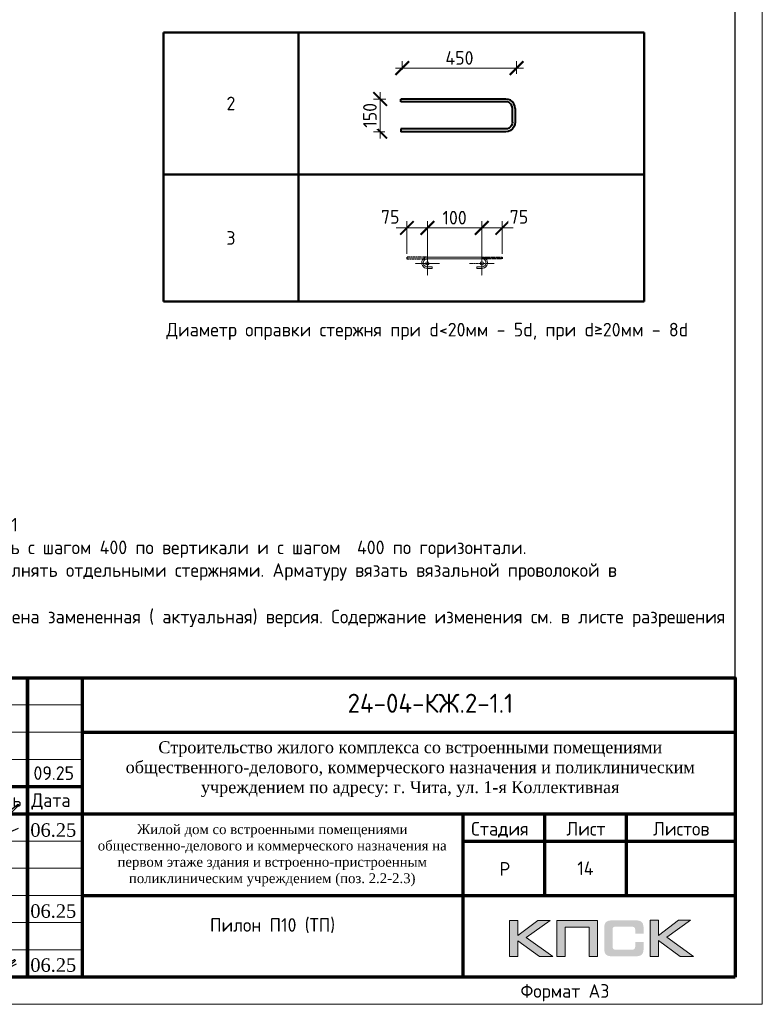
# Model space of a CAD drawing. Header units: millimetres. Extents: x 376598 to 1249954, y -318491 to -22134.
# Tile 337 of 444: x 961326 to 974973, y -318491 to -300401. Entities that reach past the tile are written whole.
import ezdxf
from ezdxf.enums import TextEntityAlignment as Align

# ---------------------------------------------------------------- set-up
doc = ezdxf.new("R2010")
doc.units = ezdxf.units.MM
doc.linetypes.add('CENTER2', pattern=[28.575, 19.05, -3.175, 3.175, -3.175])
doc.linetypes.add('GOST2.303 4', pattern=[7, 5, -2, 0])
for name, color, linetype in [('PDF _S_NET_PROFILE_AXIS', 7, 'Continuous'), ('PDF7_Text', 7, 'Continuous'), ('PDF8_Text', 7, 'Continuous'), ('Рамка печать', 7, 'Continuous'), ('ТОЛСТЫЕ_ОСНОВНЫЕ', 6, 'Continuous')]:
    doc.layers.add(name, color=color, linetype=linetype)
for name, color, linetype, lineweight in [('Арм_хомуты', 133, 'Continuous', 18), ('Арм_шпильки', 143, 'Continuous', 18), ('Выноски', 20, 'Continuous', 20), ('Каркасы ригель', 3, 'Continuous', 0), ('Осевая', 10, 'CENTER2', 20), ('подоснова', 151, 'Continuous', 5), ('поз.', 2, 'Continuous', 25), ('размер', 1, 'Continuous', 25), ('РАЗМЕРЫ', 1, 'Continuous', 9), ('Рамка', 7, 'Continuous', 70), ('Текст', 7, 'Continuous', 25), ('ТОНКИЕ', 7, 'Continuous', 9)]:
    doc.layers.add(name, color=color, linetype=linetype, lineweight=lineweight)
doc.styles.add('GOST 2.304', font='CS_Gost2304.shx')
doc.styles.add('GOST-2.304_Type-B', font='GOST_Common.ttf')
doc.styles.add('PDF Times New Roman', font='times.ttf')
doc.styles.add('style1', font='GOST_Common.ttf', dxfattribs={"height": 500})
doc.styles.add('ГОСТ', font='GOST_Common.ttf')
doc.dimstyles.new('мой', dxfattribs={"dimscale": 100, "dimtxt": 2.5, "dimasz": 2.5, "dimexe": 1.25, "dimexo": 0.625, "dimtad": 1, "dimdec": 0, "dimtxsty": 'GOST-2.304_Type-B', "dimblk": 'ARCHTICK', "dimcen": 2.5, "dimdle": 2, "dimaunit": 1, "dimadec": 1, "dimazin": 2, "dimtfac": 1, "dimtdec": 0, "dimtmove": 1, "dimatfit": 3, "dimfxl": 1, "dimtfill": 1, "dimlwd": -1, "dimlwe": -1, "dimarcsym": 0})
doc.dimstyles.new('мой 25', dxfattribs={"dimscale": 100, "dimtxt": 2.5, "dimasz": 2.5, "dimexe": 1.25, "dimexo": 0.625, "dimtad": 1, "dimdec": 0, "dimlfac": 0.5, "dimtxsty": 'GOST-2.304_Type-B', "dimblk": 'ARCHTICK', "dimcen": 2.5, "dimdle": 1.25, "dimaunit": 1, "dimadec": 1, "dimazin": 2, "dimtfac": 1, "dimtdec": 0, "dimtmove": 1, "dimatfit": 3, "dimfxl": 6, "dimfxlon": 1, "dimtfill": 1, "dimlwd": -1, "dimlwe": -1, "dimarcsym": 0})

# ---------------------------------------------------------------- blocks, each defined once
blk = doc.blocks.new('*T855')
at = {"layer": 'Выноски', "color": 0, "linetype": 'ByBlock', "lineweight": 50, "transparency": 16777216}
for p, q in [((0, 0), (8834, 0)), ((0, 0), (0, -4943)), ((2484, 0), (2484, -4943)), ((8834, 0), (8834, -4943)), ((0, -2606), (8834, -2606)), ((0, -4943), (8834, -4943))]:
    blk.add_line(p, q, dxfattribs=at)
at = {"layer": 'Выноски', "color": 0, "transparency": 16777216, "char_height": 250, "width": 2183.67, "attachment_point": 5, "style": 'GOST-2.304_Type-B'}
for s, insert in [('2', (1242, -1303)), ('3', (1242, -3774))]:
    blk.add_mtext(s, dxfattribs=dict(at, insert=insert))
blk = doc.blocks.new('*U56')
at = {"layer": 'ТОЛСТЫЕ_ОСНОВНЫЕ', "color": 6}
blk.add_lwpolyline([(20, 5), (415, 5), (415, 292), (20, 292)], close=True, dxfattribs=at)
at = {"layer": 'ТОНКИЕ'}
blk.add_lwpolyline([(0, 0), (420, 0), (420, 297), (0, 297)], close=True, dxfattribs=at)
at = {"layer": 'Текст', "style": 'style1'}
blk.add_text('Формат А3', height=2.5, dxfattribs=at).set_placement((375.57, 1.2))
blk = doc.blocks.new('11')
at = {"layer": 'Выноски'}
for p, q in [((47962, 66737), (47989, 66781)), ((47989, 66781), (48016, 66806)), ((48016, 66806), (48038, 66823)), ((48038, 66823), (48060, 66786)), ((48060, 66786), (48058, 66769)), ((47885, 66608), (47944, 66700)), ((47944, 66700), (47962, 66737))]:
    blk.add_line(p, q, dxfattribs=at)
blk.add_lwpolyline([(47863, 66761), (47937, 66865), (47843, 66458), (47885, 66564), (47905, 66616), (47954, 66628), (47979, 66606), (47957, 66539), (47937, 66487), (47947, 66458), (47991, 66470), (48051, 66611), (48041, 66569), (48023, 66505), (48023, 66448), (48065, 66448), (48090, 66529), (48110, 66608), (48043, 66369), (47972, 66275), (47954, 66344), (47991, 66389), (48078, 66431), (48142, 66470), (48154, 66441), (48204, 66512), (48246, 66606), (48209, 66455), (48204, 66418), (48295, 66574), (48265, 66463), (48265, 66455), (48312, 66453), (48342, 66529), (48347, 66584), (48337, 66465), (48349, 66453), (48401, 66569), (48443, 66616), (48461, 66678), (48466, 66727), (48436, 66811), (48399, 66754), (48399, 66618), (48389, 66549), (48374, 66507), (48416, 66564), (48441, 66576), (48451, 66524), (48433, 66482), (48419, 66453), (48424, 66428), (48458, 66421)], dxfattribs=at)
blk = doc.blocks.new('яяя')
at = {"lineweight": 30}
for points in [[(345424, 110432), (345425, 110410), (345424, 110397), (345417, 110379), (345406, 110350), (345390, 110319), (345357, 110275), (345310, 110221), (345265, 110176), (345198, 110110), (345161, 110077), (345133, 110066), (345116, 110066), (345102, 110075), (345090, 110091), (345082, 110115), (345074, 110146), (345066, 110182), (345064, 110206), (345067, 110234), (345077, 110278), (345095, 110320), (345114, 110361), (345134, 110395), (345159, 110428), (345195, 110469), (345228, 110506), (345284, 110560), (345331, 110595), (345379, 110625), (345435, 110648), (345486, 110670), (345532, 110686), (345573, 110696), (345605, 110698), (345621, 110695), (345635, 110687), (345648, 110671), (345656, 110649), (345659, 110625), (345659, 110583), (345656, 110553), (345647, 110523), (345635, 110489), (345387, 110033), (345349, 109985), (345311, 109948), (345247, 109889), (345209, 109858), (345192, 109844), (345180, 109837), (345157, 109833), (345150, 109835), (345140, 109842), (345135, 109856), (345138, 109881), (345148, 109892), (345183, 109930), (345267, 110024), (345343, 110105), (345455, 110213), (345617, 110343), (345775, 110456), (345811, 110526), (345838, 110607), (345890, 110740), (345902, 110771), (345698, 110295), (345672, 110226), (345626, 110132), (345572, 110032), (345518, 109953), (345481, 109918), (345497, 110001), (345567, 110147), (345655, 110301), (345760, 110442)], [(345481, 109918), (345476, 109896), (345475, 109874), (345485, 109861), (345506, 109866), (345539, 109891), (345632, 109983), (345968, 110450), (346022, 110527), (346029, 110560), (346027, 110579), (346026, 110590), (346010, 110605), (345993, 110609), (345975, 110601), (345962, 110584), (345954, 110562), (345857, 110421), (345783, 110292), (345741, 110183), (345701, 110079), (345665, 109985), (345660, 109952), (345666, 109929), (345669, 109915), (345682, 109910), (345702, 109914), (345735, 109941), (345846, 110007), (346065, 110160), (346075, 110193), (346070, 110217), (346066, 110236), (346052, 110241), (346030, 110241), (346007, 110228), (345978, 110203), (345960, 110164), (345892, 110010), (345895, 109986), (345904, 109966), (345925, 109964), (345969, 109968), (346045, 110000), (346218, 110114), (346261, 110154), (346280, 110184), (346282, 110210), (346278, 110225), (346263, 110229), (346241, 110222), (346220, 110198), (346162, 110049), (345989, 109904), (345932, 109849), (345906, 109805), (345891, 109739), (345890, 109690), (345899, 109652), (345924, 109647), (345956, 109655), (345980, 109674), (346058, 109838), (346158, 110046), (346261, 110098), (346314, 110120), (346292, 110079), (346269, 110036), (346261, 110008), (346267, 109998), (346293, 109998), (346363, 110039), (346445, 110095), (346421, 110068), (346414, 110040), (346407, 110011), (346416, 109990), (346466, 109972), (346509, 109977), (346574, 109984), (347172, 110293)], [(346586, 109971), (346543, 109917), (346509, 109873), (346489, 109825), (346475, 109767), (346472, 109710), (346478, 109675), (346485, 109641), (346501, 109621), (346517, 109602), (346542, 109589), (346568, 109592), (346605, 109620), (346680, 109731), (346736, 109842), (346865, 110115), (346962, 110290), (346969, 110318), (346979, 110360), (347013, 110403), (347056, 110434), (347091, 110450), (347109, 110450), (347121, 110434), (347115, 110405), (347072, 110355), (347012, 110307), (346924, 110222)]]:
    blk.add_lwpolyline(points, dxfattribs=at)
blk = doc.blocks.new('штамп кж1.1')
at = {"layer": 'Рамка печать', "lineweight": 20}
h = blk.add_hatch(color=0, dxfattribs=at)
h.paths.add_polyline_path([(419458, -85094), (419234, -85094), (418867, -85370), (418867, -85094), (418712, -85094), (418712, -85757), (418867, -85757), (418867, -85466), (419264, -85757), (419512, -85757), (419019, -85406)])
h.paths.add_polyline_path([(419737, -85219), (420175, -85219), (420175, -85757), (420329, -85757), (420329, -85094), (420165, -85094), (419583, -85094), (419583, -85251), (419583, -85757), (419737, -85757)])
h.paths.add_polyline_path([(421451, -85091), (421295, -85091), (421295, -85754), (421451, -85754), (421451, -85462), (421847, -85754), (422095, -85754), (421602, -85403), (422041, -85091), (421818, -85091), (421451, -85367)])
blk.add_hatch(color=204, dxfattribs=at).paths.add_polyline_path([(421166, -85165), (421164, -85157), (421161, -85151), (421158, -85145), (421154, -85139), (421151, -85134), (421147, -85129), (421143, -85124), (421139, -85120), (421133, -85117), (421128, -85113), (421122, -85109), (421115, -85107), (421108, -85104), (421100, -85101), (421093, -85099), (421075, -85096), (421056, -85093), (421035, -85092), (421012, -85091), (420617, -85091), (420594, -85092), (420573, -85093), (420553, -85096), (420536, -85099), (420528, -85102), (420521, -85104), (420514, -85107), (420508, -85110), (420502, -85113), (420496, -85117), (420491, -85120), (420486, -85124), (420482, -85129), (420478, -85134), (420474, -85139), (420471, -85145), (420468, -85151), (420466, -85158), (420463, -85165), (420461, -85172), (420457, -85188), (420455, -85206), (420453, -85226), (420453, -85248), (420453, -85596), (420453, -85618), (420455, -85638), (420457, -85656), (420461, -85673), (420463, -85680), (420466, -85687), (420468, -85694), (420471, -85700), (420474, -85705), (420478, -85711), (420482, -85716), (420486, -85720), (420491, -85725), (420496, -85728), (420502, -85731), (420508, -85735), (420514, -85738), (420521, -85740), (420528, -85743), (420536, -85745), (420553, -85749), (420573, -85751), (420594, -85753), (420617, -85754), (421012, -85754), (421035, -85753), (421056, -85752), (421075, -85749), (421092, -85746), (421100, -85743), (421108, -85741), (421115, -85738), (421122, -85735), (421128, -85732), (421133, -85728), (421139, -85725), (421143, -85720), (421147, -85716), (421151, -85711), (421154, -85706), (421158, -85700), (421161, -85694), (421164, -85688), (421166, -85680), (421169, -85673), (421172, -85656), (421175, -85639), (421176, -85618), (421177, -85596), (421177, -85487), (421022, -85487), (421022, -85576), (421022, -85582), (421021, -85588), (421020, -85594), (421019, -85599), (421017, -85604), (421015, -85608), (421012, -85612), (421008, -85616), (421005, -85619), (421001, -85622), (420996, -85624), (420991, -85626), (420987, -85627), (420981, -85628), (420974, -85628), (420968, -85629), (420649, -85629), (420644, -85628), (420639, -85628), (420635, -85626), (420631, -85624), (420627, -85621), (420624, -85618), (420620, -85615), (420617, -85611), (420615, -85607), (420613, -85603), (420611, -85598), (420609, -85593), (420607, -85584), (420607, -85574), (420607, -85256), (420607, -85250), (420607, -85245), (420609, -85240), (420610, -85235), (420611, -85231), (420613, -85228), (420616, -85225), (420619, -85221), (420622, -85218), (420626, -85216), (420630, -85214), (420634, -85212), (420639, -85211), (420643, -85210), (420649, -85210), (420654, -85210), (420968, -85210), (420974, -85210), (420981, -85210), (420986, -85212), (420991, -85213), (420996, -85215), (421000, -85217), (421004, -85220), (421008, -85223), (421011, -85227), (421014, -85231), (421017, -85235), (421019, -85240), (421020, -85245), (421021, -85250), (421022, -85257), (421022, -85263), (421022, -85336), (421177, -85336), (421177, -85248), (421176, -85226), (421175, -85206), (421172, -85188), (421168, -85172)])
at = {"layer": 'PDF _S_NET_PROFILE_AXIS', "lineweight": 30, "elevation": 0}
blk.add_lwpolyline([(409123, -83320), (409140, -83299), (409161, -83282), (409174, -83265), (409208, -83231), (409216, -83227), (409221, -83219), (409229, -83214), (409238, -83206), (409259, -83189), (409276, -83176), (409288, -83172), (409297, -83172), (409297, -83176), (409293, -83185), (409280, -83198), (409191, -83274), (409174, -83282), (409157, -83299), (409106, -83329), (409085, -83341), (409060, -83358), (409055, -83363), (409051, -83363), (409060, -83358), (409072, -83350), (409077, -83350), (409081, -83346), (409077, -83350), (409072, -83354), (409064, -83358), (409047, -83371), (409030, -83380), (409013, -83397), (408971, -83426), (408933, -83460), (408890, -83502), (408878, -83515), (408873, -83524), (408865, -83528), (408857, -83540), (408840, -83562), (408827, -83583), (408818, -83600), (408797, -83625), (408772, -83646), (408717, -83701), (408683, -83727), (408666, -83735), (408653, -83744), (408628, -83752), (408603, -83752), (408594, -83744), (408590, -83731), (408586, -83706), (408586, -83680), (408590, -83667), (408598, -83655), (408611, -83642), (408636, -83629), (408645, -83621), (408662, -83612), (408683, -83600), (408696, -83595), (408708, -83583), (408725, -83574), (408742, -83562), (408785, -83536), (408831, -83507), (408873, -83481), (408912, -83456), (408928, -83443), (408941, -83435), (408954, -83430), (408962, -83422), (408962, -83426), (408954, -83430), (408950, -83435), (408937, -83443), (408920, -83456), (408882, -83477), (408797, -83532), (408755, -83557), (408721, -83574), (408708, -83583), (408696, -83587), (408687, -83591), (408679, -83591), (408666, -83595), (408658, -83591), (408653, -83587), (408653, -83570), (408658, -83557), (408658, -83545), (408662, -83528), (408674, -83502), (408691, -83477), (408700, -83468), (408704, -83460), (408717, -83456), (408751, -83439), (408763, -83439), (408772, -83435), (408785, -83430), (408848, -83418), (408873, -83405), (408895, -83397), (408933, -83380), (408954, -83371), (408975, -83358), (408992, -83346), (409005, -83333), (409039, -83308), (409064, -83295), (409077, -83286), (409094, -83274), (409127, -83244), (409144, -83231), (409153, -83223), (409157, -83223), (409149, -83240), (409123, -83265), (409111, -83274), (409077, -83299), (409064, -83308), (409051, -83320), (409026, -83350), (409013, -83363), (409009, -83371), (408992, -83392), (408979, -83401), (408967, -83418), (408962, -83422), (408962, -83426), (408958, -83430), (408950, -83435), (408937, -83447), (408916, -83473), (408903, -83485), (408890, -83502), (408882, -83515), (408873, -83524), (408869, -83528), (408873, -83524), (408878, -83524), (408873, -83528), (408865, -83549), (408857, -83553), (408852, -83562), (408848, -83566), (408823, -83617), (408823, -83629), (408818, -83638), (408823, -83642), (408827, -83642), (408840, -83629), (408852, -83621), (408907, -83566), (408941, -83540), (408954, -83528), (408967, -83524), (408971, -83515), (408984, -83502), (408988, -83494), (408996, -83494), (408996, -83498), (408979, -83515), (408962, -83536), (408937, -83557), (408924, -83566), (408912, -83579), (408907, -83579), (408899, -83583), (408895, -83591), (408895, -83612), (408899, -83617), (408907, -83617), (408920, -83608), (408937, -83591), (408945, -83579), (408954, -83570), (408979, -83540), (408996, -83524), (409005, -83511), (409017, -83507), (409022, -83502), (409026, -83502), (409013, -83515), (409005, -83528), (408992, -83536), (408971, -83562), (408954, -83583), (408945, -83591), (408941, -83600), (408937, -83612), (408937, -83625), (408941, -83629), (408954, -83634), (408958, -83629), (408967, -83612), (408979, -83600), (409000, -83583), (409009, -83574), (409022, -83574), (409026, -83583), (409026, -83608), (409030, -83608), (409039, -83604), (409051, -83595), (409077, -83570), (409085, -83557), (409089, -83553), (409089, -83549), (409085, -83549), (409081, -83553), (409072, -83557), (409047, -83574), (409017, -83595), (408979, -83621), (408971, -83625), (408958, -83629), (408950, -83638), (408933, -83663), (408924, -83684), (408903, -83722), (408886, -83765), (408865, -83811), (408848, -83862), (408840, -83883), (408827, -83909), (408827, -83921), (408831, -83921), (408835, -83917), (408840, -83909), (408848, -83896), (408852, -83888), (408861, -83875), (408886, -83841), (408903, -83816), (408924, -83782), (408954, -83748), (408984, -83706), (409043, -83625), (409077, -83583), (409106, -83545), (409132, -83511), (409157, -83481), (409174, -83456), (409195, -83430), (409229, -83388), (409263, -83350), (409305, -83308), (409394, -83214), (409441, -83172), (409479, -83130), (409517, -83092), (409551, -83062), (409580, -83037), (409606, -83016), (409627, -82999), (409644, -82986), (409657, -82977), (409665, -82969), (409674, -82969), (409674, -82965), (409682, -82960), (409682, -82982), (409674, -82994), (409665, -83003), (409661, -83011), (409563, -83109), (409538, -83138), (409504, -83168), (409318, -83354), (409242, -83422), (409187, -83477), (409178, -83490), (409170, -83498), (409161, -83502), (409157, -83507), (409157, -83511), (409161, -83511), (409170, -83507), (409182, -83494), (409212, -83477), (409225, -83464), (409238, -83460), (409246, -83452), (409263, -83443), (409276, -83443), (409276, -83452), (409267, -83468), (409259, -83481), (409242, -83502), (409238, -83515), (409233, -83524), (409229, -83528), (409229, -83532), (409238, -83540), (409242, -83536), (409246, -83536), (409254, -83532), (409267, -83524), (409318, -83485), (409356, -83460), (409381, -83452), (409386, -83452), (409390, -83456), (409390, -83494), (409394, -83507), (409398, -83515), (409407, -83519), (409415, -83515), (409424, -83515), (409449, -83507), (409492, -83490), (409521, -83477), (409551, -83460), (409593, -83443), (409635, -83422), (409690, -83397)], dxfattribs=at)
at = {"layer": 'Рамка', "color": 7}
for p, q in [((405358, -83134), (405358, -80634)), ((407358, -83134), (407358, -80634)), ((410858, -81634), (422858, -81634)), ((404358, -82634), (410858, -82634)), ((404358, -83134), (422858, -83134)), ((419358, -83134), (419358, -84634)), ((420858, -83134), (420858, -84634)), ((417858, -83634), (422858, -83634)), ((417858, -83634), (422858, -83634)), ((410858, -84634), (422858, -84634))]:
    blk.add_line(p, q, dxfattribs=at)
at = {"layer": 'Рамка'}
for p, q in [((406358, -86134), (406358, -80634)), ((408358, -86134), (408358, -80634)), ((408358, -80634), (408358, -86134)), ((409858, -80634), (409858, -86134)), ((409858, -86134), (409858, -80634)), ((410858, -80634), (410858, -86134)), ((417858, -83134), (417858, -86134))]:
    blk.add_line(p, q, dxfattribs=at)
at = {"layer": 'Рамка', "color": 7, "lineweight": 15}
for p, q in [((404358, -81134), (410858, -81134)), ((404358, -81634), (410858, -81634)), ((404358, -82134), (410858, -82134)), ((404358, -83634), (410858, -83634)), ((404358, -84134), (410858, -84134)), ((404358, -84634), (410858, -84634)), ((404358, -85134), (410858, -85134)), ((404358, -85634), (410858, -85634))]:
    blk.add_line(p, q, dxfattribs=at)
at = {"layer": 'Рамка'}
blk.add_lwpolyline([(422858, -86134), (404358, -86134), (404358, -80634), (422858, -80634)], close=True, dxfattribs=at)
at = {"layer": 'Рамка печать', "color": 0, "lineweight": 20}
for points in [[(418712, -85757), (418712, -85094), (418867, -85094), (418867, -85370), (419234, -85094), (419458, -85094), (419019, -85406), (419512, -85757), (419264, -85757), (418867, -85466), (418867, -85757), (418712, -85757)], [(419737, -85757), (419737, -85219), (420175, -85219), (420175, -85757), (420329, -85757), (420329, -85094), (420165, -85094), (419583, -85094), (419583, -85251), (419583, -85757), (419737, -85757)], [(421295, -85754), (421295, -85091), (421451, -85091), (421451, -85367), (421818, -85091), (422041, -85091), (421602, -85403), (422095, -85754), (421847, -85754), (421451, -85462), (421451, -85754), (421295, -85754)]]:
    blk.add_lwpolyline(points, close=True, dxfattribs=at)
at = {"color": 2, "lineweight": 60, "xscale": 0.5, "yscale": 0.5, "zscale": 0.5}
blk.add_blockref('яяя', (236070, -141038), dxfattribs=at)
at = {"layer": 'Выноски', "color": 0}
blk.add_blockref('11', (360773, -151499), dxfattribs=at)
at = {"layer": 'PDF7_Text', "char_height": 248, "attachment_point": 7, "style": 'PDF Times New Roman'}
for s, insert in [('Патрушев', (406387, -83634)), ('06.25', (409908, -83561)), ('06.25', (409908, -85050)), ('Жукова', (406466, -86056)), ('06.25', (409908, -86042))]:
    blk.add_mtext(s, dxfattribs=dict(at, insert=insert))
at = {"layer": 'PDF7_Text', "insert": (410912, -84467), "char_height": 180, "width": 6881.02, "attachment_point": 7, "style": 'PDF Times New Roman'}
blk.add_mtext('\\pxqc;Жилой дом со встроенными помещениями общественно-делового и коммерческого назначения на первом этаже здания и встроенно-пристроенным поликлиническим учреждением (поз. 2.2-2.3)', dxfattribs=at)
at = {"layer": 'PDF7_Text', "insert": (406426, -85084), "char_height": 247.95, "attachment_point": 7, "style": 'PDF Times New Roman'}
blk.add_mtext_dynamic_manual_height_columns('{\\C256;Куликов}', width=2000, gutter_width=1250, heights=[0], dxfattribs=at)
at = {"layer": 'PDF8_Text', "char_height": 248, "attachment_point": 7, "style": 'PDF Times New Roman'}
for s, insert in [('ГИП', (404451, -83561)), ('Исполнит.', (404432, -85007)), ('Н.контр.', (404445, -86056))]:
    blk.add_mtext(s, dxfattribs=dict(at, insert=insert))
at = {"layer": 'Текст', "color": 7, "style": 'ГОСТ'}
blk.add_text('24-04-КЖ.2-1.1', height=350, dxfattribs=at).set_placement((417259, -81103), align=Align.MIDDLE_CENTER)
for s, p in [('Изм.', (404522, -82993)), ('Лист', (406493, -82996)), ('N док.', (407423, -82993)), ('Подпись', (408507, -83008)), ('Дата', (409929, -83008)), ('Стадия', (418009, -83534)), ('Лист', (419758, -83534)), ('Листов', (421350, -83534)), ('Р', (418530, -84272))]:
    blk.add_text(s, height=250, dxfattribs=at).set_placement(p)
at = {"layer": 'Текст', "color": 7, "style": 'ГОСТ', "width": 0.9}
blk.add_text('Кол.уч.', height=250, dxfattribs=at).set_placement((405423, -82992))
at = {"layer": 'Текст', "color": 7, "insert": (411117, -81801), "char_height": 220, "attachment_point": 1, "style": 'ГОСТ'}
blk.add_mtext_dynamic_manual_height_columns('\\pxqc;{\\fTimes New Roman|b0|i0|c204|p18;\\C256;Строительство жилого комплекса со встроенными помещениями общественного-делового, коммерческого назначения и поликлиническим учреждением по адресу: г. Чита, ул. 1-я Коллективная}', width=11543.07, gutter_width=12.5, heights=[0], dxfattribs=at)
blk = doc.blocks.new('*T856')
at = {"layer": 'Каркасы ригель', "color": 0, "linetype": 'ByBlock', "lineweight": -2, "transparency": 16777216}
for p, q in [((0, 0), (1500, 0)), ((0, -1000), (1500, -1000))]:
    blk.add_line(p, q, dxfattribs=at)
at = {"layer": 'Каркасы ригель', "color": 0, "linetype": 'ByBlock', "lineweight": 50, "transparency": 16777216}
for p, q in [((0, 0), (0, -1000)), ((1500, 0), (1500, -1000))]:
    blk.add_line(p, q, dxfattribs=at)
at = {"layer": 'Каркасы ригель', "color": 0, "linetype": 'Continuous', "lineweight": 0, "transparency": 16777216, "insert": (750, -500), "char_height": 250, "width": 1000, "attachment_point": 5, "style": 'ГОСТ'}
blk.add_mtext('14', dxfattribs=at)
blk = doc.blocks.new('*U25')
for p, q in [((-8, 0), (-7, 7.2)), ((-7, -7.2), (-8, 0)), ((-7, 7.2), (-4.2, 14)), ((-4.2, 14), (0.2, 19.8)), ((0.2, 19.8), (6, 24.2)), ((6, 24.2), (12.8, 27)), ((12.8, 27), (20, 28)), ((44, 28), (20, 28)), ((20, 20), (44, 20)), ((44, 20), (44, 28)), ((262.7, 28), (286.7, 28)), ((262.7, 20), (262.7, 28)), ((286.7, 20), (262.7, 20)), ((293.9, 27), (286.7, 28)), ((300.7, 24.2), (293.9, 27)), ((306.5, 19.8), (300.7, 24.2)), ((310.9, 14), (306.5, 19.8)), ((313.7, 7.2), (310.9, 14)), ((314.7, 0), (313.7, 7.2)), ((-4.2, -14), (-7, -7.2)), ((0.2, -19.8), (-4.2, -14)), ((6, -24.2), (0.2, -19.8)), ((12.8, -27), (6, -24.2)), ((20, -28), (12.8, -27)), ((20, -28), (286.7, -28)), ((286.7, -28), (293.9, -27)), ((293.9, -27), (300.7, -24.2)), ((300.7, -24.2), (306.5, -19.8)), ((306.5, -19.8), (310.9, -14)), ((310.9, -14), (313.7, -7.2)), ((313.7, -7.2), (314.7, 0))]:
    blk.add_line(p, q)
at = {"color": 0, "linetype": 'ByBlock', "lineweight": -2}
for p, q in [((0, 0), (0.7, 5.2)), ((0.7, 5.2), (2.7, 10)), ((2.7, 10), (5.9, 14.1)), ((5.9, 14.1), (10, 17.3)), ((10, 17.3), (14.8, 19.3)), ((14.8, 19.3), (20, 20)), ((291.8, 19.3), (286.7, 20)), ((296.7, 17.3), (291.8, 19.3)), ((300.8, 14.1), (296.7, 17.3)), ((304, 10), (300.8, 14.1)), ((306, 5.2), (304, 10)), ((306.7, 0), (306, 5.2)), ((0.7, -5.2), (0, 0)), ((2.7, -10), (0.7, -5.2)), ((5.9, -14.1), (2.7, -10)), ((10, -17.3), (5.9, -14.1)), ((14.8, -19.3), (10, -17.3)), ((20, -20), (14.8, -19.3)), ((20, -20), (286.7, -20)), ((286.7, -20), (291.8, -19.3)), ((291.8, -19.3), (296.7, -17.3)), ((296.7, -17.3), (300.8, -14.1)), ((300.8, -14.1), (304, -10)), ((304, -10), (306, -5.2)), ((306, -5.2), (306.7, 0))]:
    blk.add_line(p, q, dxfattribs=at)
at = {"style": 'GOST 2.304', "oblique": 15, "flags": 9}
for tag, p in [('ДИАМЕТР', (117.8, -62.2)), ('ДЛИНА', (118.1, -72.5)), ('ПОЗИЦИЯ', (118, -56.6)), ('КЛАСС', (118, -67.8)), ('МАССА', (118.7, -78.2))]:
    blk.add_attdef(tag, p, '', height=2.5, dxfattribs=at)
blk = doc.blocks.new('_ArchTick')
at = {"color": 0, "linetype": 'ByBlock', "const_width": 0.15}
blk.add_lwpolyline([(-0.5, -0.5), (0.5, 0.5)], dxfattribs=at)
blk = doc.blocks.new('*D1070')
at = {"layer": 'DEFPOINTS', "color": 0, "lineweight": 0, "transparency": 16777216}
for p in [(969818, -304226), (968818, -304763), (969818, -304762)]:
    blk.add_point(p, dxfattribs=at)
at = {"layer": 'РАЗМЕРЫ', "color": 0, "linetype": 'Continuous', "transparency": 16777216}
for p, q in [((968818, -304701), (968818, -304101)), ((969818, -304700), (969818, -304101)), ((968618, -304226), (970018, -304226))]:
    blk.add_line(p, q, dxfattribs=at)
at = {"layer": 'РАЗМЕРЫ', "color": 0, "transparency": 16777216, "xscale": 250, "yscale": 250, "zscale": 250, "rotation": 180}
blk.add_blockref('_ArchTick', (968818, -304226), dxfattribs=at)
at = {"layer": 'РАЗМЕРЫ', "color": 0, "transparency": 16777216, "xscale": 250, "yscale": 250, "zscale": 250}
blk.add_blockref('_ArchTick', (969818, -304226), dxfattribs=at)
at = {"layer": 'РАЗМЕРЫ', "color": 0, "lineweight": 0, "transparency": 16777216, "insert": (969318, -304038), "char_height": 250, "attachment_point": 5, "style": 'GOST-2.304_Type-B', "bg_fill": 3, "box_fill_scale": 1.1, "bg_fill_color": 256, "bg_fill_true_color": 13158600, "bg_fill_transparency": 0}
blk.add_mtext('100', dxfattribs=at)
blk = doc.blocks.new('*D1071')
at = {"layer": 'DEFPOINTS', "color": 0, "lineweight": 0}
for p in [(968442, -304226), (968442, -304762), (968818, -304763)]:
    blk.add_point(p, dxfattribs=at)
at = {"layer": 'РАЗМЕРЫ', "color": 0, "linetype": 'Continuous'}
for p, q in [((968442, -304700), (968442, -304101)), ((968818, -304701), (968818, -304101)), ((969018, -304226), (968242, -304226))]:
    blk.add_line(p, q, dxfattribs=at)
at = {"layer": 'РАЗМЕРЫ', "color": 0, "xscale": 250, "yscale": 250, "zscale": 250, "rotation": 180}
blk.add_blockref('_ArchTick', (968442, -304226), dxfattribs=at)
at = {"layer": 'РАЗМЕРЫ', "color": 0, "xscale": 250, "yscale": 250, "zscale": 250}
blk.add_blockref('_ArchTick', (968818, -304226), dxfattribs=at)
at = {"layer": 'РАЗМЕРЫ', "color": 0, "lineweight": 0, "insert": (968135, -304024), "char_height": 250, "attachment_point": 5, "style": 'GOST-2.304_Type-B', "bg_fill": 3, "box_fill_scale": 1.1, "bg_fill_color": 256, "bg_fill_true_color": 13158600, "bg_fill_transparency": 0}
blk.add_mtext('75', dxfattribs=at)
blk = doc.blocks.new('*D1072')
at = {"layer": 'DEFPOINTS', "color": 0, "lineweight": 0}
for p in [(970194, -304226), (969818, -304763), (970194, -304762)]:
    blk.add_point(p, dxfattribs=at)
at = {"layer": 'РАЗМЕРЫ', "color": 0, "linetype": 'Continuous'}
for p, q in [((969818, -304701), (969818, -304101)), ((970194, -304700), (970194, -304101)), ((969618, -304226), (970394, -304226))]:
    blk.add_line(p, q, dxfattribs=at)
at = {"layer": 'РАЗМЕРЫ', "color": 0, "xscale": 250, "yscale": 250, "zscale": 250, "rotation": 180}
blk.add_blockref('_ArchTick', (969818, -304226), dxfattribs=at)
at = {"layer": 'РАЗМЕРЫ', "color": 0, "xscale": 250, "yscale": 250, "zscale": 250}
blk.add_blockref('_ArchTick', (970194, -304226), dxfattribs=at)
at = {"layer": 'РАЗМЕРЫ', "color": 0, "lineweight": 0, "insert": (970501, -304024), "char_height": 250, "attachment_point": 5, "style": 'GOST-2.304_Type-B', "bg_fill": 3, "box_fill_scale": 1.1, "bg_fill_color": 256, "bg_fill_true_color": 13158600, "bg_fill_transparency": 0}
blk.add_mtext('75', dxfattribs=at)
blk = doc.blocks.new('*D1946')
at = {"layer": 'DEFPOINTS', "color": 0, "lineweight": 0, "transparency": 16777216}
for p in [(967950, -301858), (968801, -301858, -2880), (968713, -302458, -2880)]:
    blk.add_point(p, dxfattribs=at)
at = {"layer": 'РАЗМЕРЫ', "color": 0, "linetype": 'Continuous', "transparency": 16777216}
for p, q in [((967950, -302583), (967950, -301733)), ((968057, -301858), (967825, -301858)), ((968038, -302458), (967825, -302458))]:
    blk.add_line(p, q, dxfattribs=at)
at = {"layer": 'РАЗМЕРЫ', "color": 0, "transparency": 16777216, "xscale": 250, "yscale": 250, "zscale": 250}
for p, rotation in [((967950, -301858), 90), ((967950, -302458), 270)]:
    blk.add_blockref('_ArchTick', p, dxfattribs=dict(at, rotation=rotation))
at = {"layer": 'РАЗМЕРЫ', "color": 0, "lineweight": 0, "transparency": 16777216, "insert": (967762, -302158), "char_height": 250, "attachment_point": 5, "rotation": 90, "style": 'GOST-2.304_Type-B', "bg_fill": 3, "box_fill_scale": 1.1, "bg_fill_color": 256, "bg_fill_true_color": 13158600, "bg_fill_transparency": 0}
blk.add_mtext('150', dxfattribs=at)
blk = doc.blocks.new('*D1947')
at = {"layer": 'DEFPOINTS', "color": 0, "lineweight": 0, "transparency": 16777216}
for p in [(968357, -301290), (968357, -301790, -2880), (970457, -302132, -2880)]:
    blk.add_point(p, dxfattribs=at)
at = {"layer": 'РАЗМЕРЫ', "color": 0, "linetype": 'Continuous', "transparency": 16777216}
for p, q in [((968357, -301319), (968357, -301165)), ((970457, -301396), (970457, -301165)), ((970582, -301290), (968232, -301290))]:
    blk.add_line(p, q, dxfattribs=at)
at = {"layer": 'РАЗМЕРЫ', "color": 0, "transparency": 16777216, "xscale": 250, "yscale": 250, "zscale": 250, "rotation": 180}
blk.add_blockref('_ArchTick', (968357, -301290), dxfattribs=at)
at = {"layer": 'РАЗМЕРЫ', "color": 0, "transparency": 16777216, "xscale": 250, "yscale": 250, "zscale": 250}
blk.add_blockref('_ArchTick', (970457, -301290), dxfattribs=at)
at = {"layer": 'РАЗМЕРЫ', "color": 0, "lineweight": 0, "transparency": 16777216, "insert": (969407, -301103), "char_height": 250, "attachment_point": 5, "style": 'GOST-2.304_Type-B', "bg_fill": 3, "box_fill_scale": 1.1, "bg_fill_color": 256, "bg_fill_true_color": 13158600, "bg_fill_transparency": 0}
blk.add_mtext('450', dxfattribs=at)
blk = doc.blocks.new('*U1058')
at = {"color": 0, "linetype": 'ByBlock', "lineweight": -2}
for p, q in [((-60, 25), (-60, 410)), ((-50, 410), (-60, 410)), ((-50, 25), (-50, 410)), ((50, 25), (50, 410)), ((50, 410), (60, 410)), ((60, 25), (60, 410)), ((-58.8, 15.9), (-60, 25)), ((-55.3, 7.5), (-58.8, 15.9)), ((-49.7, 0.3), (-55.3, 7.5)), ((-49.1, 18.5), (-50, 25)), ((-42.5, -5.3), (-49.7, 0.3)), ((-46.7, 12.5), (-49.1, 18.5)), ((-42.7, 7.3), (-46.7, 12.5)), ((-37.5, 3.3), (-42.7, 7.3)), ((-31.5, 0.9), (-37.5, 3.3)), ((-25, 0), (-31.5, 0.9)), ((-25, 0), (25, 0)), ((25, 0), (31.5, 0.9)), ((31.5, 0.9), (37.5, 3.3)), ((37.5, 3.3), (42.7, 7.3)), ((42.5, -5.3), (49.7, 0.3)), ((42.7, 7.3), (46.7, 12.5)), ((46.7, 12.5), (49.1, 18.5)), ((49.1, 18.5), (50, 25)), ((49.7, 0.3), (55.3, 7.5)), ((55.3, 7.5), (58.8, 15.9)), ((58.8, 15.9), (60, 25)), ((-34.1, -8.8), (-42.5, -5.3)), ((-25, -10), (-34.1, -8.8)), ((25, -10), (-25, -10)), ((25, -10), (34.1, -8.8)), ((34.1, -8.8), (42.5, -5.3))]:
    blk.add_line(p, q, dxfattribs=at)
at = {"style": 'GOST 2.304', "oblique": 15, "flags": 9}
for tag, p in [('ПОЗИЦИЯ', (1121, -185)), ('ДИАМЕТР', (1121.3, -189.3)), ('КЛАСС', (1121.6, -193.8)), ('ДЛИНА', (1122, -198.5)), ('МАССА', (1122.3, -203.9))]:
    blk.add_attdef(tag, p, '', height=2.5, dxfattribs=at)

msp = doc.modelspace()

# ---------------------------------------------------------------- linework, layer by layer
at = {"layer": 'Осевая', "ltscale": 0.1}
for p, q in [((969042.3, -304878.9), (968594, -304878.9)), ((970042.2, -304878.9), (969594, -304878.9))]:
    msp.add_line(p, q, dxfattribs=at)

# ---------------------------------------------------------------- block references
at = {"xscale": 100, "yscale": 100, "zscale": 100}
msp.add_blockref('*U56', (932972.5, -318491.4), dxfattribs=at)
for name, p in [('*T855', (963966, -300636.7)), ('*T856', (970972.5, -315491.4))]:
    msp.add_blockref(name, p)
at = {"layer": 'Арм_шпильки', "color": 3, "xscale": 3.75, "yscale": 3.75, "zscale": 3.75, "rotation": 180}
msp.add_blockref('*U25', (969893.1, -304867.3), dxfattribs=at)
at = {"layer": 'размер'}
msp.add_blockref('штамп кж1.1', (551614.2, -231857.1), dxfattribs=at)

# ---------------------------------------------------------------- texts
at = {"ltscale": 100, "char_height": 250, "width": 17398.124, "attachment_point": 1, "style": 'GOST-2.304_Type-B'}
for s, insert in [(' Диаметр оправки стержня при d<20мм - 5d, при d≥20мм - 8d', (963869.1, -305970.3)), ('\\pxi-3,l3,t3,20;1.^IОбщие примечания см. лист 1\\P2.^IШпильки поз.3 устанавливать с шагом 400 по вертикали и с шагом  400 по горизонтали.\\P3.^IАрмирование пилонов  выполнять отдельными стержнями. Арматуру вязать вязальной проволокой в каждом пересечении.', (955980.8, -309554.5))]:
    msp.add_mtext(s, dxfattribs=dict(at, insert=insert))
at = {"layer": 'Выноски', "color": 240, "true_color": 0xed1f24, "insert": (956059.6, -311243.1, -3100), "char_height": 250, "width": 18219.66, "attachment_point": 1, "style": 'ГОСТ'}
msp.add_mtext('\\pxi-2,l2,sm1;В выделенной области представлена замененная ( актуальная) версия. Содержание изменения см. в листе разрешения на внесение изменений', dxfattribs=at)
at = {"layer": 'Текст', "color": 7, "style": 'GOST-2.304_Type-B'}
msp.add_text('09.25', height=250, dxfattribs=at).set_placement((961579.7, -314368.7))
at = {"layer": 'Текст', "color": 7, "insert": (962472.5, -316491.4), "char_height": 250, "attachment_point": 1, "style": 'ГОСТ'}
msp.add_mtext_dynamic_manual_height_columns('\\pxqc;{\\C256;\\PПилон П10 (ТП) }', width=7000, gutter_width=12.5, heights=[1500], dxfattribs=at)

# ---------------------------------------------------------------- next in the draw order: dimensions: what is measured, and where the dimension line sits
at = {"layer": 'РАЗМЕРЫ', "lineweight": 0}
dim = msp.add_linear_dim(base=(967949.5, -301858.2), p1=(968713.4, -302458.2, -2880), p2=(968800.6, -301858.2, -2880), angle=90, dimstyle='мой 25', override={"dimlfac": 0.25}, dxfattribs=at)
dim.commit()
dim.dimension.update_dxf_attribs({"geometry": '*D1946', "text_midpoint": (967762, -302158.2)})
dim = msp.add_linear_dim(base=(969818.1, -304225.8), p1=(968818.1, -304763), p2=(969818.1, -304762.3), text='100', dimstyle='мой', dxfattribs=at)
dim.commit()
dim.dimension.update_dxf_attribs({"geometry": '*D1070', "text_midpoint": (969318.1, -304038.3)})

# ---------------------------------------------------------------- next in the draw order: linework, layer by layer
at = {"layer": 'поз.', "linetype": 'GOST2.303 4', "ltscale": 0.4}
for points in [[(968818.1, -304762.3), (968442.1, -304762.3), (968442.1, -304792.3), (968816.8, -304792.5)], [(969818.1, -304762.3), (970194.1, -304762.3), (970194.1, -304792.3), (969819.4, -304792.5)]]:
    msp.add_lwpolyline(points, dxfattribs=at)

# ---------------------------------------------------------------- next in the draw order: dimensions: what is measured, and where the dimension line sits
at = {"layer": 'РАЗМЕРЫ', "lineweight": 0}
dim = msp.add_linear_dim(base=(968357.2, -301290.2), p1=(970457.2, -302131.8, -2880), p2=(968357.2, -301790.4, -2880), text='450', dimstyle='мой 25', override={"dimlfac": 0.25}, dxfattribs=at)
dim.commit()
dim.dimension.update_dxf_attribs({"geometry": '*D1947', "text_midpoint": (969407.2, -301102.7)})

# ---------------------------------------------------------------- next in the draw order: block references
at = {"layer": 'Арм_хомуты', "lineweight": 40, "xscale": 5, "yscale": 5, "zscale": 5, "rotation": 90.00000000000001}
msp.add_blockref('*U1058', (970382.1, -302158.2, -2880), dxfattribs=at)

# ---------------------------------------------------------------- next in the draw order: dimensions: what is measured, and where the dimension line sits
at = {"layer": 'РАЗМЕРЫ', "lineweight": 0}
dim = msp.add_linear_dim(base=(968442.1, -304225.8), p1=(968818.1, -304763), p2=(968442.1, -304762.3), text='75', dimstyle='мой', dxfattribs=at)
dim.commit()
dim.dimension.update_dxf_attribs({"geometry": '*D1071', "text_midpoint": (968135.3, -304211.5), "dimtype": 160})
dim = msp.add_linear_dim(base=(970194.1, -304225.8), p1=(969818.1, -304763), p2=(970194.1, -304762.3), angle=180, text='75', dimstyle='мой', dxfattribs=at)
dim.commit()
dim.dimension.update_dxf_attribs({"geometry": '*D1072', "text_midpoint": (970501, -304211.5), "dimtype": 160})

# ---------------------------------------------------------------- next in the draw order: linework, layer by layer
at = {"layer": 'Осевая', "ltscale": 0.1}
for p, q in [((968818.1, -304654.8), (968818.1, -305103)), ((969818.1, -304654.8), (969818.1, -305103))]:
    msp.add_line(p, q, dxfattribs=at)
at = {"layer": 'подоснова'}
for centre in [(968818.1, -304878.9), (969818.1, -304878.9)]:
    msp.add_circle(centre, 32, dxfattribs=at)

doc.saveas('drawing.dxf')
